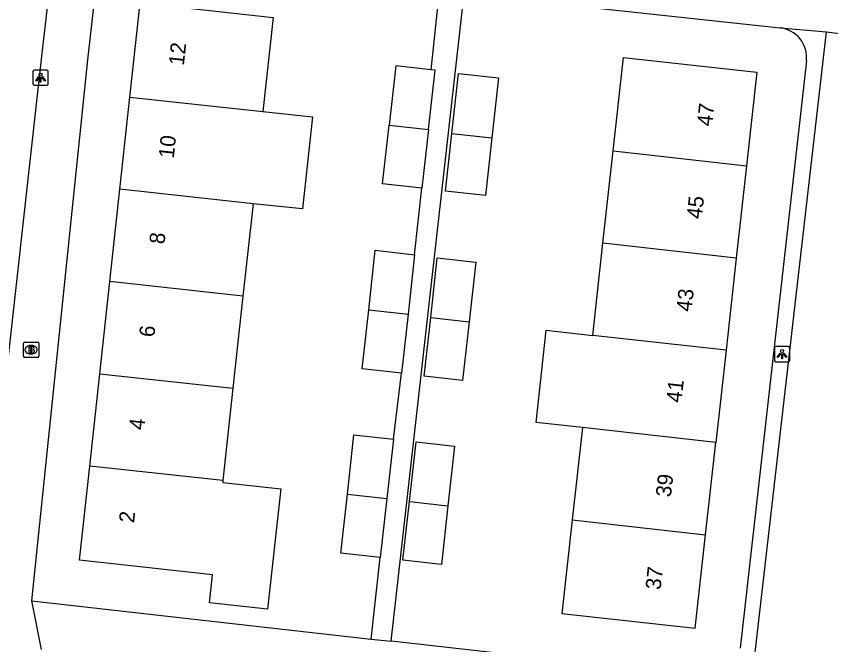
# Model space of a CAD drawing. Extents: x 161928 to 163055, y 386475 to 387428.
# Drawn here: x 162200.8 to 162253.9, y 386522.5 to 386563.5 of the extents above; entities that cross this region are included whole.
import ezdxf

# ---------------------------------------------------------------- set-up
doc = ezdxf.new("R2010")
doc.units = 0
for name, color, linetype in [('IMGEO_Brandkraan', 7, 'Continuous'), ('IMGEO_Lichtpunt', 7, 'Continuous'), ('IMGEO_Pand', 7, 'Continuous'), ('IMGEO_Pand_nummerreeks', 7, 'Continuous'), ('IMGEO_Rijbaan_lokaal_open', 7, 'Continuous'), ('IMGEO_Voetpad_open', 7, 'Continuous')]:
    doc.layers.add(name, color=color, linetype=linetype)

msp = doc.modelspace()

# ---------------------------------------------------------------- linework, layer by layer
at = {"layer": 'IMGEO_Brandkraan'}
for p, q in [((162201.225, 386541.287), (162201.225, 386542.139)), ((162201.3, 386542.213), (162202.152, 386542.213)), ((162202.226, 386542.139), (162202.226, 386541.287)), ((162201.713, 386541.993), (162201.738, 386541.993)), ((162202.152, 386541.213), (162201.3, 386541.213)), ((162201.736, 386541.433), (162201.711, 386541.433))]:
    msp.add_line(p, q, dxfattribs=at)
for points in [[(162201.225, 386541.287), (162201.225, 386542.139)], [(162201.3, 386542.213), (162202.152, 386542.213)], [(162202.226, 386542.139), (162202.226, 386541.287)], [(162201.573, 386541.913), (162201.573, 386541.513), (162201.786, 386541.513)], [(162201.804, 386541.913), (162201.573, 386541.913)], [(162201.752, 386541.832), (162201.698, 386541.832), (162201.698, 386541.756)], [(162201.698, 386541.756), (162201.751, 386541.756)], [(162201.76, 386541.68), (162201.698, 386541.68), (162201.698, 386541.599)], [(162201.698, 386541.599), (162201.76, 386541.599)], [(162202.152, 386541.213), (162201.3, 386541.213)]]:
    msp.add_lwpolyline(points, dxfattribs=at)
for centre, radius, start, end in [((162201.302, 386542.137), 0.0765, 91.552, 178.448), ((162201.302, 386542.137), 0.0765, 91.552, 178.448), ((162202.15, 386542.137), 0.0765, 1.552, 88.448), ((162202.15, 386542.137), 0.0765, 1.552, 88.448), ((162201.753, 386541.794), 0.0379, 267.8285, 90.9355), ((162201.761, 386541.639), 0.0404, 269.8759, 90.5077), ((162201.808, 386541.768), 0.145, 59.4692, 91.5367), ((162201.833, 386541.815), 0.0922, 285.5137, 58.1501), ((162201.838, 386541.623), 0.105, 301.3115, 78.989), ((162201.302, 386541.289), 0.0765, 181.552, 268.448), ((162201.302, 386541.289), 0.0765, 181.552, 268.448), ((162201.792, 386541.764), 0.251, 268.6676, 293.5347), ((162202.15, 386541.289), 0.0765, 271.552, 358.448), ((162202.15, 386541.289), 0.0765, 271.552, 358.448)]:
    msp.add_arc(centre, radius, start, end, dxfattribs=at)
for centre, major_axis, ratio, start_param, end_param in [((162201.712, 386541.713), (-0.387, 0.002), 0.722429, 4.712389, 7.853982), ((162201.737, 386541.713), (-0.39, 0.002), 0.717154, 1.570796, 4.712389)]:
    msp.add_ellipse(centre, major_axis=major_axis, ratio=ratio, start_param=start_param, end_param=end_param, dxfattribs=at)
at = {"layer": 'IMGEO_Lichtpunt'}
for p, q in [((162201.848, 386559.858), (162201.848, 386559.051)), ((162201.848, 386559.858), (162201.848, 386559.051)), ((162202.75, 386559.953), (162201.942, 386559.953)), ((162202.75, 386559.953), (162201.942, 386559.953)), ((162202.844, 386559.051), (162202.844, 386559.858)), ((162202.844, 386559.051), (162202.844, 386559.858)), ((162201.942, 386558.957), (162202.75, 386558.957)), ((162201.942, 386558.957), (162202.75, 386558.957)), ((162250.227, 386541.835), (162250.227, 386541.028)), ((162250.227, 386541.835), (162250.227, 386541.028)), ((162251.129, 386541.93), (162250.321, 386541.93)), ((162251.129, 386541.93), (162250.321, 386541.93)), ((162251.223, 386541.028), (162251.223, 386541.835)), ((162251.223, 386541.028), (162251.223, 386541.835)), ((162250.321, 386540.934), (162251.129, 386540.934)), ((162250.321, 386540.934), (162251.129, 386540.934))]:
    msp.add_line(p, q, dxfattribs=at)
for points in [[(162202.222, 386559.522), (162202.261, 386559.494), (162202.073, 386559.232), (162202.035, 386559.259), (162202.222, 386559.522)], [(162202.324, 386559.474), (162202.371, 386559.474), (162202.371, 386559.152), (162202.324, 386559.152), (162202.324, 386559.474)], [(162202.434, 386559.494), (162202.472, 386559.521), (162202.659, 386559.259), (162202.62, 386559.231), (162202.434, 386559.494)], [(162250.601, 386541.499), (162250.64, 386541.471), (162250.452, 386541.209), (162250.414, 386541.236), (162250.601, 386541.499)], [(162250.703, 386541.451), (162250.75, 386541.451), (162250.75, 386541.129), (162250.703, 386541.129), (162250.703, 386541.451)], [(162250.813, 386541.471), (162250.851, 386541.498), (162251.038, 386541.236), (162250.999, 386541.208), (162250.813, 386541.471)]]:
    msp.add_lwpolyline(points, dxfattribs=at)
for centre in [(162202.347, 386559.656), (162250.726, 386541.633)]:
    msp.add_circle(centre, 0.0994, dxfattribs=at)
for centre, start, end in [((162201.942, 386559.858), 90, 180), ((162201.942, 386559.858), 90, 180), ((162202.75, 386559.858), 0, 90), ((162202.75, 386559.858), 0, 90), ((162201.942, 386559.051), 180, 270), ((162201.942, 386559.051), 180, 270), ((162202.75, 386559.051), 270, 0), ((162202.75, 386559.051), 270, 360), ((162250.321, 386541.835), 90, 180), ((162250.321, 386541.835), 90, 180), ((162251.129, 386541.835), 0, 90), ((162251.129, 386541.835), 0, 90), ((162250.321, 386541.028), 180, 270), ((162250.321, 386541.028), 180, 270), ((162251.129, 386541.028), 270, 0), ((162251.129, 386541.028), 270, 360)]:
    msp.add_arc(centre, 0.0946, start, end, dxfattribs=at)
at = {"layer": 'IMGEO_Pand'}
for points in [[(162208.174, 386558.19), (162208.843, 386564.333), (162217.515, 386563.389), (162216.846, 386557.247)], [(162239.703, 386554.674), (162240.381, 386560.781), (162249.084, 386559.815), (162248.406, 386553.708)], [(162227.822, 386559.97), (162225.516, 386560.226), (162225.087, 386556.355)], [(162227.655, 386556.075), (162228.084, 386559.941), (162227.822, 386559.97)], [(162229.176, 386555.825), (162229.61, 386559.735), (162232.228, 386559.445), (162231.794, 386555.535)], [(162207.519, 386552.176), (162208.174, 386558.19)], [(162208.174, 386558.19), (162216.846, 386557.247)], [(162216.846, 386557.247), (162220.094, 386556.893), (162219.441, 386550.903), (162216.208, 386551.229)], [(162227.231, 386552.252), (162224.663, 386552.537), (162225.087, 386556.355)], [(162225.087, 386556.355), (162227.655, 386556.075)], [(162227.655, 386556.075), (162227.231, 386552.252)], [(162231.794, 386555.535), (162231.376, 386551.767), (162228.758, 386552.057), (162229.176, 386555.825)], [(162229.176, 386555.825), (162231.794, 386555.535)], [(162239.036, 386548.661), (162239.703, 386554.674)], [(162239.703, 386554.674), (162248.406, 386553.708)], [(162248.406, 386553.708), (162247.739, 386547.695)], [(162206.864, 386546.162), (162207.519, 386552.176)], [(162216.208, 386551.229), (162207.519, 386552.176)], [(162216.208, 386551.229), (162215.553, 386545.215)], [(162238.369, 386542.648), (162239.036, 386548.661)], [(162247.739, 386547.695), (162239.036, 386548.661)], [(162223.755, 386544.322), (162224.185, 386548.197), (162226.753, 386547.912)], [(162226.753, 386547.912), (162226.323, 386544.042)], [(162227.8, 386543.821), (162228.232, 386547.711), (162230.743, 386547.432), (162230.311, 386543.542)], [(162247.739, 386547.695), (162247.071, 386541.682)], [(162206.209, 386540.147), (162206.864, 386546.162)], [(162215.553, 386545.215), (162206.864, 386546.162)], [(162215.553, 386545.215), (162214.898, 386539.2)], [(162225.896, 386540.19), (162223.328, 386540.475), (162223.755, 386544.322)], [(162223.755, 386544.322), (162226.323, 386544.042)], [(162226.323, 386544.042), (162225.896, 386540.19)], [(162230.311, 386543.542), (162229.886, 386539.714), (162227.375, 386539.993), (162227.8, 386543.821)], [(162227.8, 386543.821), (162230.311, 386543.542)], [(162237.702, 386536.634), (162234.675, 386536.97), (162235.342, 386542.984), (162238.369, 386542.648)], [(162247.071, 386541.682), (162238.369, 386542.648)], [(162247.071, 386541.682), (162246.404, 386535.668)], [(162205.554, 386534.133), (162206.209, 386540.147)], [(162206.209, 386540.147), (162214.898, 386539.2)], [(162214.898, 386539.2), (162214.243, 386533.186)], [(162237.702, 386536.634), (162237.034, 386530.621)], [(162246.404, 386535.668), (162237.702, 386536.634)], [(162222.366, 386532.295), (162222.796, 386536.17), (162225.364, 386535.885)], [(162225.364, 386535.885), (162224.934, 386532.015)], [(162226.413, 386531.819), (162226.845, 386535.709), (162229.356, 386535.43), (162228.924, 386531.54)], [(162245.736, 386529.655), (162246.404, 386535.668)], [(162214.243, 386533.186), (162214.229, 386533.056), (162218.017, 386532.643), (162217.163, 386524.802), (162213.375, 386525.215), (162213.574, 386527.044), (162204.885, 386527.99), (162205.554, 386534.133)], [(162214.243, 386533.186), (162205.554, 386534.133)], [(162224.507, 386528.163), (162221.939, 386528.448), (162222.366, 386532.295)], [(162222.366, 386532.295), (162224.934, 386532.015)], [(162224.934, 386532.015), (162224.507, 386528.163)], [(162228.924, 386531.54), (162228.499, 386527.712), (162225.988, 386527.991), (162226.413, 386531.819)], [(162226.413, 386531.819), (162228.924, 386531.54)], [(162237.034, 386530.621), (162236.357, 386524.517), (162245.059, 386523.551), (162245.736, 386529.655)], [(162237.034, 386530.621), (162245.736, 386529.655)]]:
    msp.add_lwpolyline(points, dxfattribs=at)
at = {"layer": 'IMGEO_Rijbaan_lokaal_open'}
for points in [[(162248.98, 386521.964), (162253.622, 386562.454)], [(162253.622, 386562.454), (162258.523, 386561.805)]]:
    msp.add_lwpolyline(points, dxfattribs=at)
at = {"layer": 'IMGEO_Voetpad_open'}
for points in [[(162200.737, 386569.786), (162203.4, 386569.517), (162202.418, 386560.851), (162199.602, 386535.792)], [(162201.776, 386525.342), (162205.437, 386560.624), (162206.218, 386567.564)], [(162227.822, 386559.97), (162228.384, 386565.127)], [(162225.221, 386522.702), (162229.979, 386564.953)], [(162229.979, 386564.953), (162250.594, 386562.706)], [(162250.594, 386562.706), (162253.622, 386562.454)], [(162252.312, 386560.551), (162248, 386522.259)], [(162226.753, 386547.912), (162227.231, 386552.252)], [(162225.364, 386535.885), (162225.896, 386540.19)], [(162223.909, 386522.85), (162224.507, 386528.163)], [(162202.401, 386522.176), (162201.776, 386525.342)], [(162201.776, 386525.342), (162223.909, 386522.85)], [(162223.909, 386522.85), (162225.221, 386522.702)], [(162245.671, 386520.399), (162225.221, 386522.702)]]:
    msp.add_lwpolyline(points, dxfattribs=at)
msp.add_arc((162250.378, 386560.772), 1.946, 353.4939, 83.631, dxfattribs=at)

# ---------------------------------------------------------------- texts
at = {"layer": 'IMGEO_Pand_nummerreeks'}
for s, rotation, p in [('12', 83.7846, (162211.694, 386560.215)), ('47', 83.6666, (162246.153, 386556.25)), ('10', 83.7846, (162211.034, 386554.164)), ('45', 83.6666, (162245.482, 386550.206)), ('8', 83.7846, (162210.425, 386548.565)), ('43', 83.6666, (162244.812, 386544.162)), ('6', 83.7846, (162209.765, 386542.504)), ('41', 83.669, (162244.153, 386538.23)), ('4', 83.7846, (162209.105, 386536.447)), ('39', 83.6666, (162243.47, 386532.074)), ('2', 83.7836, (162208.446, 386530.388)), ('37', 83.6666, (162242.799, 386526.03))]:
    msp.add_text(s, height=1, rotation=rotation, dxfattribs=at).set_placement(p)

doc.saveas('drawing.dxf')
